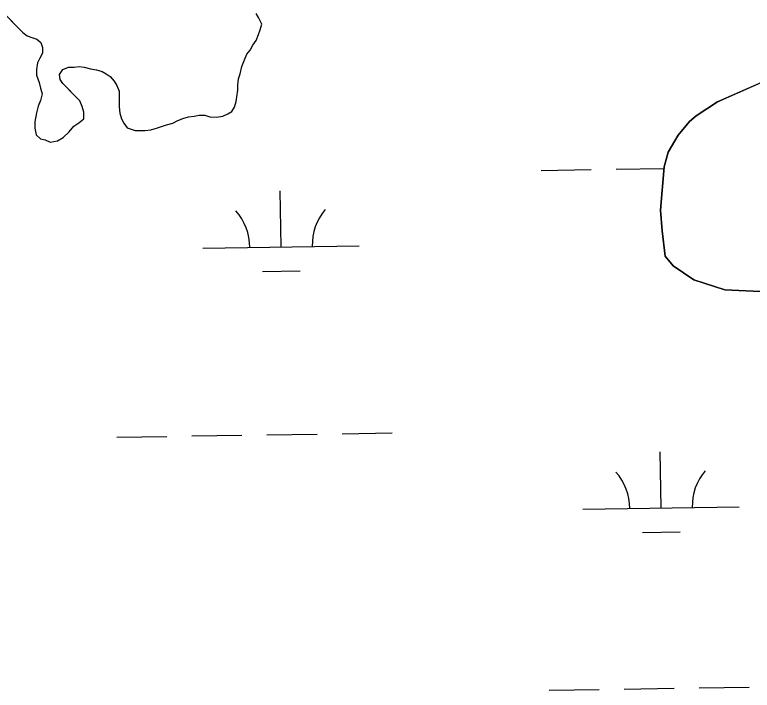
# Model space of a CAD drawing. Extents: x 3823584 to 3861785, y 301729 to 327625.
# Drawn here: x 3858747.2 to 3859218.9, y 321572 to 322004.2 of the extents above; entities that cross this region are included whole.
import ezdxf

# ---------------------------------------------------------------- set-up
doc = ezdxf.new("R2010")
doc.units = 0
doc.layers.add('V-TOPO-SHOR', color=7, linetype='Continuous')
doc.layers.add('V-WETL-SWMP', color=7, linetype='Continuous')

msp = doc.modelspace()

# ---------------------------------------------------------------- linework, layer by layer
at = {"layer": 'V-TOPO-SHOR'}
for points in [[(3858763.73, 321957.12), (3858764.76, 321953.46), (3858763.69, 321949.28), (3858762.1, 321945.62), (3858761.03, 321941.44), (3858759.95, 321935.7), (3858759.93, 321931.51), (3858760.95, 321927.32), (3858763.55, 321924.69), (3858766.69, 321924.15), (3858769.82, 321922.56), (3858774.54, 321923.58), (3858778.21, 321925.66), (3858781.89, 321929.3), (3858785.05, 321932.94), (3858788.2, 321935.02), (3858791.35, 321937.62), (3858791.38, 321941.8), (3858790.35, 321945.47), (3858788.8, 321949.14), (3858785.68, 321952.3), (3858783.08, 321954.93), (3858780.48, 321957.56), (3858777.87, 321960.19), (3858776.32, 321962.81), (3858775.81, 321965.95), (3858777.92, 321969.08), (3858781.59, 321970.63), (3858785.25, 321970.61), (3858788.4, 321971.12), (3858791.53, 321970.58), (3858795.71, 321969.51), (3858799.37, 321968.96), (3858803.02, 321967.9), (3858805.64, 321966.31), (3858808.24, 321964.73), (3858810.84, 321961.58), (3858812.4, 321958.95), (3858813.95, 321955.28), (3858813.93, 321952.14), (3858813.91, 321949.01), (3858813.89, 321945.35), (3858814.39, 321941.16), (3858815.42, 321937.49), (3858816.97, 321934.86), (3858819.05, 321931.71), (3858824.27, 321930.12), (3858830.55, 321930.08), (3858834.21, 321930.58), (3858837.88, 321931.61), (3858841.03, 321932.64), (3858844.17, 321933.67), (3858848.36, 321934.69), (3858850.99, 321936.25), (3858854.66, 321937.8), (3858858.33, 321938.83), (3858861.99, 321939.33), (3858865.13, 321939.84), (3858868.79, 321939.82), (3858871.93, 321938.75), (3858876.11, 321938.73), (3858880.3, 321939.23), (3858883.45, 321940.78), (3858886.07, 321942.34), (3858887.66, 321944.95), (3858888.72, 321948.6), (3858889.26, 321951.74), (3858889.81, 321955.92), (3858889.83, 321959.06), (3858890.37, 321963.24), (3858891.43, 321966.38), (3858892.51, 321971.08), (3858894.1, 321975.26), (3858895.69, 321978.91), (3858897.79, 321981.51), (3858899.38, 321984.64), (3858901.49, 321987.77), (3858903.08, 321991.42), (3858904.14, 321994.56), (3858905.21, 321998.21), (3858903.14, 322002.41), (3858901.58, 322005.04)], [(3858744.61, 322000.65), (3858747.21, 321998.02), (3858749.81, 321995.39), (3858752.41, 321992.76), (3858755.02, 321990.66), (3858758.15, 321989.59), (3858761.28, 321988.53), (3858763.89, 321986.42), (3858764.92, 321983.28), (3858764.9, 321979.61), (3858763.31, 321976.48), (3858761.73, 321973.35), (3858761.18, 321969.17), (3858761.16, 321965.51), (3858762.7, 321960.79), (3858763.73, 321957.12)], [(3859228.45, 321826.93), (3859201.27, 321828.12), (3859181.45, 321834.51), (3859168.42, 321843.47), (3859163.23, 321849.77), (3859161.23, 321865.98), (3859160.25, 321879.06), (3859162.49, 321906.75), (3859165.16, 321916.15), (3859171.49, 321927.1), (3859178.85, 321935.94), (3859183.06, 321939.58), (3859196.7, 321948.39), (3859237.57, 321966.47)]]:
    msp.add_lwpolyline(points, dxfattribs=at)
at = {"layer": 'V-WETL-SWMP'}
for p, q in [((3858742.01, 322003.28), (3858747.21, 321998.02)), ((3858903.14, 322002.41), (3858901.58, 322005.04)), ((3858905.21, 321998.21), (3858903.14, 322002.41)), ((3858747.21, 321998.02), (3858749.81, 321995.39)), ((3858904.14, 321994.56), (3858905.21, 321998.21)), ((3858749.81, 321995.39), (3858752.41, 321992.76)), ((3858752.41, 321992.76), (3858755.02, 321990.65)), ((3858903.08, 321991.42), (3858904.14, 321994.56)), ((3858755.02, 321990.65), (3858758.15, 321989.59)), ((3858758.15, 321989.59), (3858761.28, 321988.53)), ((3858761.28, 321988.53), (3858763.89, 321986.42)), ((3858899.38, 321984.64), (3858901.49, 321987.77)), ((3858901.49, 321987.77), (3858903.08, 321991.42)), ((3858763.89, 321986.42), (3858764.92, 321983.28)), ((3858764.92, 321983.28), (3858764.9, 321979.61)), ((3858897.79, 321981.51), (3858899.38, 321984.64)), ((3858764.9, 321979.61), (3858763.31, 321976.48)), ((3858894.1, 321975.26), (3858895.69, 321978.91)), ((3858895.69, 321978.91), (3858897.79, 321981.51)), ((3858761.73, 321973.35), (3858761.18, 321969.17)), ((3858763.31, 321976.48), (3858761.73, 321973.35)), ((3858892.51, 321971.08), (3858894.1, 321975.26)), ((3858761.18, 321969.17), (3858761.16, 321965.51)), ((3858775.81, 321965.95), (3858777.92, 321969.08)), ((3858777.92, 321969.08), (3858781.59, 321970.63)), ((3858781.59, 321970.63), (3858785.25, 321970.61)), ((3858785.25, 321970.61), (3858788.4, 321971.12)), ((3858788.4, 321971.12), (3858791.53, 321970.58)), ((3858791.53, 321970.58), (3858795.71, 321969.51)), ((3858795.71, 321969.51), (3858799.37, 321968.97)), ((3858799.37, 321968.97), (3858803.03, 321967.9)), ((3858891.43, 321966.38), (3858892.51, 321971.08)), ((3858761.16, 321965.51), (3858762.7, 321960.79)), ((3858776.32, 321962.81), (3858775.81, 321965.95)), ((3858803.03, 321967.9), (3858805.63, 321966.32)), ((3858805.63, 321966.32), (3858808.24, 321964.73)), ((3858808.24, 321964.73), (3858810.84, 321961.58)), ((3858890.37, 321963.24), (3858891.43, 321966.38)), ((3859237.57, 321966.47), (3859196.7, 321948.4)), ((3858762.7, 321960.79), (3858763.73, 321957.12)), ((3858777.87, 321960.19), (3858776.32, 321962.81)), ((3858780.47, 321957.56), (3858777.87, 321960.19)), ((3858810.84, 321961.58), (3858812.4, 321958.95)), ((3858812.4, 321958.95), (3858813.95, 321955.28)), ((3858889.81, 321955.92), (3858889.83, 321959.06)), ((3858889.83, 321959.06), (3858890.37, 321963.24)), ((3858763.73, 321957.12), (3858764.76, 321953.46)), ((3858785.68, 321952.3), (3858780.47, 321957.56)), ((3858813.95, 321955.28), (3858813.91, 321949.01)), ((3858889.26, 321951.74), (3858889.81, 321955.92)), ((3858764.76, 321953.46), (3858763.69, 321949.28)), ((3858788.8, 321949.14), (3858785.68, 321952.3)), ((3858888.72, 321948.6), (3858889.26, 321951.74)), ((3858762.1, 321945.62), (3858761.03, 321941.44)), ((3858763.69, 321949.28), (3858762.1, 321945.62)), ((3858790.35, 321945.47), (3858788.8, 321949.14)), ((3858791.38, 321941.8), (3858790.35, 321945.47)), ((3858813.91, 321949.01), (3858813.89, 321945.34)), ((3858813.89, 321945.34), (3858814.39, 321941.16)), ((3858886.07, 321942.34), (3858887.66, 321944.95)), ((3858887.66, 321944.95), (3858888.72, 321948.6)), ((3859196.7, 321948.4), (3859183.06, 321939.58)), ((3858761.03, 321941.44), (3858759.95, 321935.69)), ((3858791.35, 321937.62), (3858791.38, 321941.8)), ((3858814.39, 321941.16), (3858815.42, 321937.49)), ((3858880.3, 321939.23), (3858883.45, 321940.78)), ((3858883.45, 321940.78), (3858886.07, 321942.34)), ((3858759.95, 321935.69), (3858759.93, 321931.51)), ((3858788.2, 321935.02), (3858791.35, 321937.62)), ((3858815.42, 321937.49), (3858816.97, 321934.86)), ((3858848.36, 321934.69), (3858850.99, 321936.25)), ((3858850.99, 321936.25), (3858854.66, 321937.8)), ((3858854.66, 321937.8), (3858858.33, 321938.83)), ((3858858.33, 321938.83), (3858861.99, 321939.33)), ((3858861.99, 321939.33), (3858865.13, 321939.83)), ((3858865.13, 321939.83), (3858868.79, 321939.82)), ((3858868.79, 321939.82), (3858871.93, 321938.75)), ((3858871.93, 321938.75), (3858876.11, 321938.73)), ((3858876.11, 321938.73), (3858880.3, 321939.23)), ((3859178.85, 321935.94), (3859171.49, 321927.1)), ((3859183.06, 321939.58), (3859178.85, 321935.94)), ((3858759.93, 321931.51), (3858760.95, 321927.32)), ((3858781.89, 321929.3), (3858785.05, 321932.94)), ((3858785.05, 321932.94), (3858788.2, 321935.02)), ((3858816.97, 321934.86), (3858819.05, 321931.71)), ((3858819.05, 321931.71), (3858824.27, 321930.12)), ((3858834.21, 321930.58), (3858837.88, 321931.61)), ((3858837.88, 321931.61), (3858841.03, 321932.64)), ((3858841.03, 321932.64), (3858844.17, 321933.67)), ((3858844.17, 321933.67), (3858848.36, 321934.69)), ((3858760.95, 321927.32), (3858763.56, 321924.69)), ((3858778.21, 321925.66), (3858781.89, 321929.3)), ((3858824.27, 321930.12), (3858830.55, 321930.08)), ((3858830.55, 321930.08), (3858834.21, 321930.58)), ((3859171.49, 321927.1), (3859165.16, 321916.15)), ((3858763.56, 321924.69), (3858766.69, 321924.15)), ((3858766.69, 321924.15), (3858769.82, 321922.56)), ((3858769.82, 321922.56), (3858774.54, 321923.58)), ((3858774.54, 321923.58), (3858778.21, 321925.66)), ((3859165.16, 321916.15), (3859162.49, 321906.76)), ((3859083.82, 321904.6), (3859115.82, 321905.09)), ((3859131.82, 321905.34), (3859162.41, 321905.81)), ((3859162.49, 321906.76), (3859160.25, 321879.06)), ((3858917.49, 321855.6), (3858916.94, 321891.6)), ((3859160.25, 321879.06), (3859161.22, 321865.98)), ((3859161.22, 321865.98), (3859163.23, 321849.77)), ((3858867.5, 321854.83), (3858967.49, 321856.37)), ((3859163.23, 321849.77), (3859168.42, 321843.47)), ((3859168.42, 321843.47), (3859181.44, 321834.51)), ((3858905.73, 321839.99), (3858929.73, 321840.36)), ((3859181.44, 321834.51), (3859201.28, 321828.13)), ((3859201.28, 321828.13), (3859228.46, 321826.93)), ((3858812.51, 321733.9), (3858844.51, 321734.39)), ((3858860.51, 321734.64), (3858892.5, 321735.13)), ((3858908.5, 321735.38), (3858940.5, 321735.87)), ((3858956.5, 321736.12), (3858988.49, 321736.61)), ((3859160.57, 321688.51), (3859160.02, 321724.51)), ((3859110.58, 321687.74), (3859210.57, 321689.29)), ((3859148.81, 321672.9), (3859172.81, 321673.27)), ((3859088.95, 321571.96), (3859120.95, 321572.46)), ((3859136.95, 321572.7), (3859168.94, 321573.2)), ((3859184.94, 321573.44), (3859216.94, 321573.94))]:
    msp.add_line(p, q, dxfattribs=at)
for centre, start, end in [((3858972.72, 321856.93), 140.1115, 181.6552), ((3858862.25, 321855.22), 0.1115, 41.6552), ((3859105.33, 321688.14), 0.1115, 41.6552), ((3859215.8, 321689.84), 140.1115, 181.6552)]:
    msp.add_arc(centre, 35.25, start, end, dxfattribs=at)

doc.saveas('drawing.dxf')
